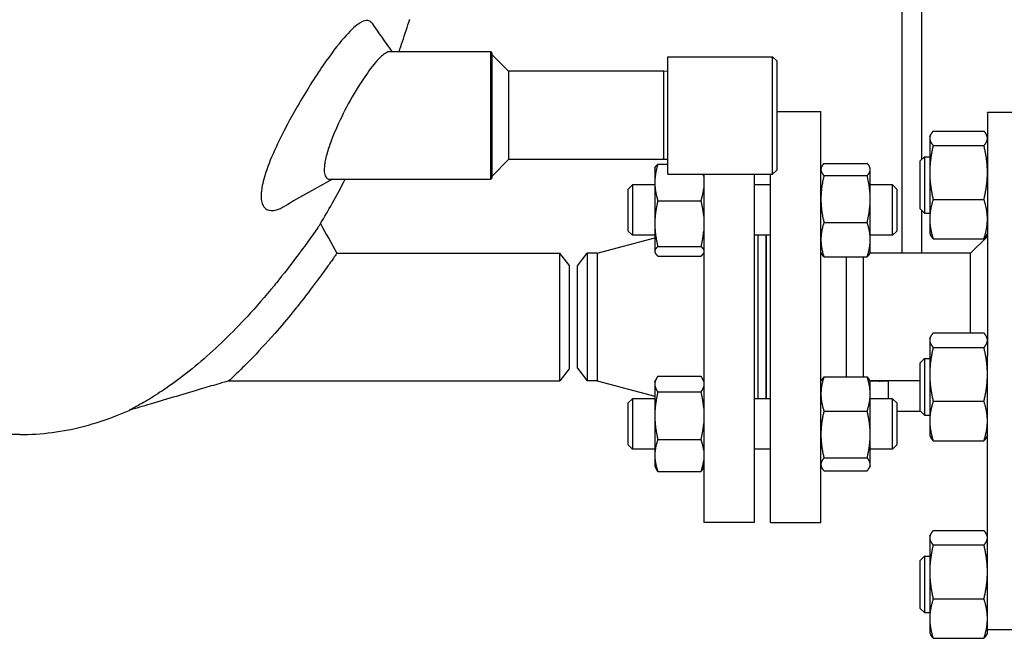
# Model space of a CAD drawing. Header units: inches. Extents: x 24 to 1128, y -58 to 748.
# Tile 500 of 656: x 733 to 748, y 173 to 182. Entities that reach past the tile are written whole.
import ezdxf

# ---------------------------------------------------------------- set-up
doc = ezdxf.new("R2010")
doc.units = ezdxf.units.IN
doc.header["$LTSCALE"] = 32
doc.header["$MEASUREMENT"] = 0
doc.layers.add('Visible (ANSI)', color=7, linetype='Continuous', lineweight=30)

msp = doc.modelspace()

# ---------------------------------------------------------------- linework, layer by layer
at = {"layer": 'Visible (ANSI)'}
for p, q in [((746.54563, 190.54384), (746.54563, 178.49617)), ((746.84563, 179.89441), (746.84563, 190.54384)), ((738.92002, 181.49617), (740.42124, 181.49617)), ((740.42124, 179.59617), (740.42124, 181.49617)), ((740.43687, 181.48054), (740.42124, 181.49617)), ((740.43687, 181.48054), (740.43687, 179.61179)), ((740.68687, 181.20367), (740.43687, 181.45367)), ((743.06187, 179.67117), (743.06187, 181.42117)), ((743.06187, 181.42117), (744.61937, 181.42117)), ((744.61937, 179.67117), (744.61937, 181.42117)), ((744.68187, 181.35867), (744.61937, 181.42117)), ((744.68187, 181.35867), (744.68187, 179.73367)), ((742.99937, 181.20367), (740.68687, 181.20367)), ((740.68687, 181.20367), (740.68687, 179.88867)), ((742.99937, 179.88867), (742.99937, 181.20367)), ((743.06187, 181.20203), (742.99937, 181.20367)), ((744.68187, 180.60617), (745.34063, 180.60617)), ((745.34063, 174.48617), (745.34063, 180.60617)), ((747.82063, 180.58652), (747.82063, 180.59065)), ((748.82063, 180.59065), (747.82063, 180.59065)), ((747.82063, 180.58652), (747.82063, 176.96614)), ((746.96163, 180.23093), (746.97346, 180.25629)), ((747.0135, 180.31387), (747.76877, 180.31387)), ((747.82063, 180.23093), (747.80881, 180.25629)), ((746.96163, 180.23093), (746.96163, 180.20643)), ((746.96163, 180.20643), (746.96163, 179.69802)), ((747.0135, 180.09899), (747.76877, 180.09899)), ((740.68687, 179.88867), (740.43687, 179.63867)), ((742.99937, 179.88867), (740.68687, 179.88867)), ((742.91172, 179.82031), (743.06187, 179.82031)), ((743.06187, 179.89031), (742.99937, 179.88867)), ((745.38572, 179.83322), (746.02955, 179.83322)), ((746.82063, 179.86943), (746.88313, 179.93193)), ((746.82063, 179.15443), (746.82063, 179.86943)), ((746.88313, 179.93193), (746.88313, 179.09193)), ((746.88313, 179.93193), (746.96163, 179.93193)), ((742.86663, 179.76216), (742.87228, 179.77428)), ((742.86663, 179.76216), (742.86663, 179.54877)), ((743.06187, 179.67117), (744.61937, 179.67117)), ((743.59563, 179.67117), (743.59563, 174.48617)), ((744.34563, 179.67117), (744.34563, 174.48617)), ((744.59063, 174.48617), (744.59063, 179.67117)), ((744.68187, 179.73367), (744.61937, 179.67117)), ((745.34063, 179.76216), (745.35047, 179.78326)), ((746.07463, 179.76216), (746.06479, 179.78326)), ((746.07463, 179.74175), (746.07463, 179.76216)), ((746.07463, 179.30225), (746.07463, 179.74175)), ((746.96163, 179.69802), (746.96163, 179.00352)), ((738.03107, 179.59617), (740.42124, 179.59617)), ((740.43687, 179.61179), (740.42124, 179.59617)), ((742.86663, 179.54877), (742.86663, 178.93566)), ((745.38572, 179.65028), (746.02955, 179.65028)), ((742.47063, 179.44966), (742.53313, 179.51216)), ((742.47063, 178.82466), (742.47063, 179.44966)), ((742.53313, 179.51216), (742.53313, 178.76216)), ((742.86663, 179.51216), (742.53313, 179.51216)), ((744.59063, 179.51216), (744.34563, 179.51216)), ((746.40813, 179.51216), (746.07463, 179.51216)), ((746.40813, 178.76216), (746.40813, 179.51216)), ((746.47063, 179.44966), (746.40813, 179.51216)), ((746.47063, 179.44966), (746.47063, 178.82466)), ((742.91172, 179.27723), (743.55555, 179.27723)), ((746.07463, 178.69766), (746.07463, 179.30225)), ((747.0135, 179.29705), (747.76877, 179.29705)), ((746.82063, 179.15443), (746.88313, 179.09193)), ((746.84563, 178.49617), (746.84563, 179.12943)), ((746.88313, 179.09193), (746.96163, 179.09193)), ((742.86663, 178.93566), (742.86663, 178.52405)), ((745.38572, 178.95422), (746.02955, 178.95422)), ((746.96163, 179.00352), (746.96163, 178.79293)), ((742.47063, 178.82466), (742.53313, 178.76216)), ((746.47063, 178.82466), (746.40813, 178.76216)), ((746.96163, 178.79293), (746.97346, 178.76756)), ((747.82063, 178.79293), (747.80881, 178.76756)), ((742.00786, 178.49617), (742.86663, 178.72604)), ((742.86663, 178.76216), (742.53313, 178.76216)), ((744.59063, 178.76216), (744.34563, 178.76216)), ((744.40563, 176.33018), (744.40563, 178.76216)), ((744.52563, 176.33018), (744.52563, 178.76216)), ((744.53063, 176.33018), (744.53063, 178.76216)), ((746.40813, 178.76216), (746.07463, 178.76216)), ((746.07463, 178.51216), (746.07463, 178.69766)), ((747.0135, 178.70999), (747.76877, 178.70999)), ((747.57063, 178.49617), (747.82063, 178.74617)), ((738.13048, 178.49617), (741.45251, 178.49617)), ((741.45251, 176.59617), (741.45251, 178.49617)), ((741.59063, 178.31617), (741.45251, 178.49617)), ((741.71563, 178.30867), (741.85951, 178.49617)), ((742.00786, 178.49617), (741.85951, 178.49617)), ((741.85951, 178.49617), (741.85951, 176.59617)), ((742.00786, 178.49617), (742.00786, 176.59617)), ((742.86663, 178.52405), (742.86663, 178.51216)), ((742.86663, 178.51216), (742.87228, 178.50004)), ((742.91172, 178.59408), (743.55555, 178.59408)), ((743.59563, 178.50144), (743.59498, 178.50004)), ((745.34063, 178.51216), (745.35047, 178.49106)), ((746.07463, 178.51216), (746.06479, 178.49106)), ((747.57063, 178.49617), (746.06718, 178.49617)), ((747.57063, 177.30866), (747.57063, 178.49617)), ((742.91172, 178.45401), (743.55555, 178.45401)), ((745.38572, 178.4411), (746.02955, 178.4411)), ((745.72063, 176.6533), (745.72063, 178.4411)), ((745.97063, 178.4411), (745.97063, 177.28648)), ((741.59063, 178.31617), (741.59063, 176.77617)), ((741.71563, 176.78367), (741.71563, 178.30867)), ((745.97063, 177.28648), (745.97063, 176.6533)), ((746.96163, 177.22572), (746.97346, 177.25109)), ((746.96163, 177.22572), (746.96163, 177.20122)), ((746.96163, 177.20122), (746.96163, 176.69281)), ((747.0135, 177.30866), (747.76877, 177.30866)), ((747.82063, 177.22572), (747.80881, 177.25109)), ((747.0135, 177.09378), (747.76877, 177.09378)), ((746.82063, 176.86422), (746.88313, 176.92672)), ((746.88313, 176.92672), (746.88313, 176.08672)), ((746.88313, 176.92672), (746.96163, 176.92672)), ((747.82063, 176.16826), (747.82063, 176.96614)), ((741.59063, 176.77617), (741.45251, 176.59617)), ((741.71563, 176.78367), (741.85951, 176.59617)), ((746.82063, 176.14922), (746.82063, 176.86422)), ((736.52174, 176.59617), (741.45251, 176.59617)), ((742.00786, 176.59617), (741.85951, 176.59617)), ((742.00786, 176.59617), (742.86663, 176.3663)), ((742.86663, 176.58018), (742.88307, 176.61543)), ((742.91172, 176.66314), (743.55555, 176.66314)), ((743.59563, 176.5909), (743.58419, 176.61543)), ((745.34063, 176.58018), (745.35137, 176.60319)), ((745.38572, 176.6533), (746.02955, 176.6533)), ((746.07463, 176.58018), (746.0639, 176.60319)), ((746.82063, 176.59617), (746.06718, 176.59617)), ((746.07063, 176.59617), (746.07063, 176.59376)), ((746.07063, 176.59376), (746.2019, 176.59376)), ((746.24563, 176.59006), (746.21863, 176.59006)), ((746.26237, 176.59376), (746.34563, 176.59376)), ((746.34563, 176.33018), (746.34563, 176.59617)), ((746.96163, 176.69281), (746.96163, 175.99831)), ((742.86663, 176.58018), (742.86663, 176.54681)), ((742.86663, 176.54681), (742.86663, 176.07649)), ((746.07463, 176.39955), (746.07463, 176.58018)), ((742.47063, 176.26768), (742.53313, 176.33018)), ((742.53313, 176.33018), (742.53313, 175.58018)), ((742.86663, 176.33018), (742.53313, 176.33018)), ((742.91172, 176.43047), (743.55555, 176.43047)), ((744.59063, 176.33018), (744.34563, 176.33018)), ((746.07463, 175.79675), (746.07463, 176.39955)), ((746.40813, 176.33018), (746.07463, 176.33018)), ((746.40813, 175.58018), (746.40813, 176.33018)), ((746.47063, 176.26768), (746.40813, 176.33018)), ((742.47063, 175.64268), (742.47063, 176.26768)), ((746.47063, 176.26768), (746.47063, 175.64268)), ((746.82063, 176.14922), (746.88313, 176.08672)), ((747.0135, 176.29184), (747.76877, 176.29184)), ((747.82063, 173.18332), (747.82063, 176.16826)), ((742.86663, 176.07649), (742.86663, 175.48486)), ((745.38572, 176.14581), (746.02955, 176.14581)), ((746.8311, 176.13876), (746.47063, 176.13876)), ((746.88313, 176.08672), (746.96163, 176.08672)), ((746.96163, 175.99831), (746.96163, 175.78772)), ((733.40563, 175.79617), (731.96578, 175.79617)), ((742.91172, 175.72251), (743.55555, 175.72251)), ((746.07463, 175.35238), (746.07463, 175.79675)), ((746.96163, 175.78772), (746.97346, 175.76236)), ((747.82063, 175.78772), (747.80881, 175.76236)), ((742.47063, 175.64268), (742.53313, 175.58018)), ((742.86663, 175.58018), (742.53313, 175.58018)), ((744.59063, 175.58018), (744.34563, 175.58018)), ((746.40813, 175.58018), (746.07463, 175.58018)), ((746.47063, 175.64268), (746.40813, 175.58018)), ((747.0135, 175.70478), (747.76877, 175.70478)), ((742.86663, 175.48486), (742.86663, 175.33018)), ((745.38572, 175.44769), (746.02955, 175.44769)), ((742.86663, 175.33018), (742.88307, 175.29492)), ((743.59563, 175.31946), (743.58419, 175.29492)), ((745.34063, 175.33018), (745.35137, 175.30716)), ((746.07463, 175.33018), (746.0639, 175.30716)), ((746.07463, 175.33018), (746.07463, 175.35238)), ((742.91172, 175.24722), (743.55555, 175.24722)), ((745.38572, 175.25706), (746.02955, 175.25706)), ((744.34563, 174.48617), (743.59563, 174.48617)), ((744.59063, 174.48617), (745.34063, 174.48617)), ((746.96163, 174.28416), (746.97346, 174.30952)), ((746.96163, 174.28416), (746.96163, 174.25966)), ((746.96163, 174.25966), (746.96163, 173.75125)), ((747.0135, 174.3671), (747.76877, 174.3671)), ((747.82063, 174.28416), (747.80881, 174.30952)), ((747.0135, 174.15222), (747.76877, 174.15222)), ((746.82063, 173.92266), (746.88313, 173.98516)), ((746.88313, 173.98516), (746.88313, 173.14516)), ((746.88313, 173.98516), (746.96163, 173.98516)), ((746.82063, 173.20766), (746.82063, 173.92266)), ((746.96163, 173.75125), (746.96163, 173.05675)), ((747.0135, 173.35028), (747.76877, 173.35028)), ((746.82063, 173.20766), (746.88313, 173.14516)), ((746.88313, 173.14516), (746.96163, 173.14516)), ((747.82063, 172.94724), (747.82063, 173.18332)), ((746.96163, 173.05675), (746.96163, 172.84616)), ((747.82063, 172.84616), (747.82063, 172.94724)), ((746.96163, 172.84616), (746.97346, 172.82079)), ((747.82063, 172.84616), (747.80881, 172.82079)), ((748.82063, 172.89043), (747.82063, 172.89043)), ((747.0135, 172.76322), (747.76877, 172.76322))]:
    msp.add_line(p, q, dxfattribs=at)
for centre, start_param, end_param in [((746.21863, 176.61428), 0.84455714, 1.57079633), ((746.24563, 176.61428), 1.57079633, 2.29703552)]:
    msp.add_ellipse(centre, major_axis=(-0.0315, 0), ratio=0.76910298, start_param=start_param, end_param=end_param, dxfattribs=at)
for points, knots in [([(738.49447, 181.9352), (738.48222, 181.92851), (738.46949, 181.92058), (738.39233, 181.86726), (738.3185, 181.79572), (738.14146, 181.59246), (738.03628, 181.45288), (737.80047, 181.11031), (737.66887, 180.90126), (737.43712, 180.49998), (737.33502, 180.30965), (737.18391, 179.99082), (737.1283, 179.86008), (737.05236, 179.64221), (737.02762, 179.5529), (737.00939, 179.44724), (737.00608, 179.42203), (737.00282, 179.38332), (737.00208, 179.36902), (737.00163, 179.34268), (737.00184, 179.33058), (737.00332, 179.3039), (737.00487, 179.28969), (737.01189, 179.24834), (737.01975, 179.22435), (737.04478, 179.17792), (737.06401, 179.15878), (737.12559, 179.12687), (737.17442, 179.12599), (737.26837, 179.15234), (737.3099, 179.17096), (737.35354, 179.19658)], [0.86335203, 0.86335203, 0.86335203, 0.86335203, 1.14491927, 1.14491927, 2.51064076, 2.51064076, 4.14557022, 4.14557022, 6.05940486, 6.05940486, 7.6794995, 7.6794995, 8.85307641, 8.85307641, 9.78494384, 9.78494384, 10.09656497, 10.09656497, 10.29056056, 10.29056056, 10.46838299, 10.46838299, 10.69928088, 10.69928088, 11.18444846, 11.18444846, 11.82805016, 11.82805016, 12.87879798, 12.87879798, 13.60570538, 13.60570538, 13.60570538, 13.60570538]), ([(738.62061, 181.9513), (738.61207, 181.95613), (738.60276, 181.95925), (738.59271, 181.96068), (738.56502, 181.96461), (738.53202, 181.95571), (738.49447, 181.9352)], [24.16231234, 24.16231234, 24.16231234, 24.16231234, 24.47569364, 24.47569364, 24.47569364, 25.33904567, 25.33904567, 25.33904567, 25.33904567]), ([(739.05645, 181.49617), (739.07356, 181.54585), (739.09047, 181.59575), (739.14391, 181.75583), (739.17971, 181.86685), (739.2146, 181.97887)], [7.2509366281, 7.2509366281, 7.2509366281, 7.2509366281, 7.265335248, 7.265335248, 7.2969242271, 7.2969242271, 7.2969242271, 7.2969242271]), ([(738.81549, 181.44535), (738.78747, 181.42266), (738.75706, 181.39289), (738.66576, 181.29127), (738.60116, 181.20574), (738.4571, 180.99173), (738.37723, 180.85906), (738.23324, 180.59353), (738.1685, 180.4626), (738.06886, 180.23342), (738.03088, 180.13512), (737.97951, 179.97356), (737.96277, 179.90845), (737.94866, 179.82689), (737.94572, 179.80455), (737.94278, 179.76955), (737.94214, 179.75612), (737.94198, 179.73108), (737.94242, 179.71945), (737.94472, 179.6935), (737.94705, 179.67991), (737.95798, 179.6398), (737.97072, 179.62009), (738.00021, 179.6002), (738.01473, 179.59617), (738.03107, 179.59617)], [1.0627492, 1.0627492, 1.0627492, 1.0627492, 1.64036993, 1.64036993, 2.7000375, 2.7000375, 3.93144941, 3.93144941, 5.02521492, 5.02521492, 5.87605571, 5.87605571, 6.5285786, 6.5285786, 6.79569866, 6.79569866, 6.97668958, 6.97668958, 7.15283969, 7.15283969, 7.39635371, 7.39635371, 7.95996463, 7.95996463, 8.36568138, 8.36568138, 8.36568138, 8.36568138]), ([(738.92002, 181.49617), (738.90229, 181.49617), (738.88171, 181.48919), (738.84506, 181.4678), (738.83062, 181.45761), (738.81549, 181.44535)], [16.48877564, 16.48877564, 16.48877564, 16.48877564, 17.014598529, 17.014598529, 17.326531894, 17.326531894, 17.326531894, 17.326531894]), ([(737.88637, 178.93584), (737.94533, 179.03396), (738.00326, 179.13394), (738.126, 179.35349), (738.19046, 179.47367), (738.2535, 179.59617)], [6.9772203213, 6.9772203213, 6.9772203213, 6.9772203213, 7.0128876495, 7.0128876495, 7.0541574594, 7.0541574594, 7.0541574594, 7.0541574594]), ([(737.88637, 178.93584), (737.88637, 178.93584), (737.8863, 178.93573), (737.88577, 178.93496), (737.88482, 178.93358), (737.88077, 178.92769), (737.87665, 178.9217), (737.8642, 178.90368), (737.85525, 178.89073), (737.82223, 178.84319), (737.79223, 178.80025), (737.71278, 178.6883), (737.66173, 178.61731), (737.60377, 178.53866)], [25.28781271, 25.28781271, 25.28781271, 25.28781271, 25.36222984, 25.36222984, 25.57270578, 25.57270578, 25.92767405, 25.92767405, 26.35145729, 26.35145729, 27.19354897, 27.19354897, 28.15853636, 28.15853636, 28.15853636, 28.15853636]), ([(737.60377, 178.53866), (737.59278, 178.52374), (737.58153, 178.50854), (737.57005, 178.49309), (737.48066, 178.37283), (737.37795, 178.23883), (737.24262, 178.07077), (737.21848, 178.04109), (737.194, 178.01127)], [28.15853636, 28.15853636, 28.15853636, 28.15853636, 28.34163803, 28.34163803, 28.34163803, 29.76699268, 29.76699268, 30.07064608, 30.07064608, 30.07064608, 30.07064608]), ([(738.13048, 178.49617), (738.13048, 178.49617), (738.13048, 178.49617), (738.13042, 178.49608), (738.12988, 178.4953), (738.12736, 178.49167), (738.12486, 178.48806), (738.11276, 178.47062), (738.09825, 178.44973), (738.05461, 178.38746), (738.02358, 178.34346), (737.94008, 178.22686), (737.88484, 178.15083), (737.82394, 178.06908)], [15.57288469, 15.57288469, 15.57288469, 15.57288469, 15.58267383, 15.58267383, 15.74583363, 15.74583363, 15.98165305, 15.98165305, 16.56102011, 16.56102011, 17.25470942, 17.25470942, 18.13336617, 18.13336617, 18.13336617, 18.13336617]), ([(737.82394, 178.06908), (737.74619, 177.96469), (737.6595, 177.85141), (737.53992, 177.70089), (737.51086, 177.66474), (737.48148, 177.62858)], [18.13336617, 18.13336617, 18.13336617, 18.13336617, 19.25536711, 19.25536711, 19.60797911, 19.60797911, 19.60797911, 19.60797911]), ([(737.194, 178.01127), (737.06819, 177.8582), (736.93323, 177.70204), (736.57384, 177.31315), (736.34076, 177.0862), (735.86658, 176.68085), (735.64113, 176.51859), (735.3765, 176.34803), (735.29362, 176.29832), (735.16515, 176.22532), (735.11348, 176.19769), (735.06037, 176.16995), (735.04687, 176.16305), (735.0376, 176.15833), (735.03605, 176.15754), (735.03453, 176.15677), (735.03418, 176.15659), (735.03403, 176.15651), (735.03401, 176.1565), (735.03401, 176.1565)], [1.72900805, 1.72900805, 1.72900805, 1.72900805, 3.28877926, 3.28877926, 5.72878536, 5.72878536, 8.26886017, 8.26886017, 9.4658451, 9.4658451, 10.45038863, 10.45038863, 10.97715866, 10.97715866, 11.13610264, 11.13610264, 11.23205414, 11.23205414, 11.2579288, 11.2579288, 11.2579288, 11.2579288]), ([(737.48148, 177.62858), (737.39085, 177.51717), (737.29706, 177.40584), (737.07447, 177.15203), (736.94972, 177.01834), (736.77776, 176.84218), (736.71668, 176.78169), (736.61877, 176.68689), (736.57997, 176.65035), (736.54217, 176.61507), (736.53309, 176.60666), (736.52533, 176.59948), (736.52368, 176.59796), (736.52207, 176.59647), (736.52174, 176.59617), (736.52174, 176.59617)], [1.47461293, 1.47461293, 1.47461293, 1.47461293, 2.56156061, 2.56156061, 4.07193041, 4.07193041, 4.97837841, 4.97837841, 5.78855717, 5.78855717, 6.17561623, 6.17561623, 6.34088397, 6.34088397, 6.45343416, 6.45343416, 6.45343416, 6.45343416]), ([(736.52174, 176.59617), (736.52162, 176.59613), (736.52146, 176.59609), (736.5211, 176.59598), (736.5209, 176.59592), (736.52045, 176.59579), (736.5202, 176.59572), (736.51952, 176.59552), (736.51907, 176.59539), (736.51755, 176.59494), (736.51647, 176.59463), (736.51218, 176.59337), (736.50897, 176.59243), (736.49611, 176.58866), (736.48647, 176.58583), (736.4479, 176.57452), (736.41898, 176.56602), (736.30328, 176.53198), (736.21651, 176.50636), (735.86956, 176.40368), (735.6095, 176.3262), (735.24421, 176.21823), (735.13911, 176.18727), (735.03401, 176.1565)], [0, 0, 0, 0, 0.00200815, 0.00200815, 0.00382698, 0.00382698, 0.0058643, 0.0058643, 0.00944926, 0.00944926, 0.01797059, 0.01797059, 0.04350561, 0.04350561, 0.12009243, 0.12009243, 0.34985463, 0.34985463, 1.03917033, 1.03917033, 3.10701346, 3.10701346, 3.94177252, 3.94177252, 3.94177252, 3.94177252]), ([(733.40563, 175.79617), (733.56743, 175.79617), (733.72923, 175.80667), (734.05096, 175.84836), (734.21089, 175.87957), (734.52725, 175.96193), (734.68369, 176.01309), (734.90364, 176.09958), (734.96905, 176.1272), (735.03401, 176.1565)], [6.283185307, 6.283185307, 6.283185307, 6.283185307, 6.347905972, 6.347905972, 6.412626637, 6.412626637, 6.477347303, 6.477347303, 6.505000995, 6.505000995, 6.505000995, 6.505000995])]:
    msp.add_open_spline(points, degree=3, knots=knots, dxfattribs=at)
for points in [[(738.65006, 181.92361), (738.6416, 181.93579), (738.63176, 181.945), (738.62061, 181.9513)], [(738.65006, 181.92361), (738.74965, 181.78038), (738.84944, 181.63791), (738.94926, 181.49617)], [(738.06466, 179.59617), (737.82368, 179.47147), (737.58709, 179.33372), (737.35356, 179.19658)], [(737.88637, 178.93584), (737.96773, 178.78928), (738.04912, 178.64273), (738.13048, 178.49617)]]:
    msp.add_open_spline(points, degree=3, dxfattribs=at)
for points, weights in [([(747.0135, 180.31387), (746.96163, 180.25629), (746.96163, 180.20643)], [1, 1.0379548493, 1]), ([(747.82063, 180.20643), (747.82063, 180.25629), (747.76877, 180.31387)], [1, 1.0379548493, 1]), ([(746.96163, 180.20643), (746.96163, 180.15656), (747.0135, 180.09899)], [1, 1.0379548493, 1]), ([(747.76877, 180.09899), (747.82063, 180.15656), (747.82063, 180.20643)], [1, 1.0379548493, 1]), ([(747.0135, 180.09899), (746.96163, 179.88411), (746.96163, 179.69802)], [1, 1.0379548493, 1]), ([(747.82063, 179.69802), (747.82063, 179.88411), (747.76877, 180.09899)], [1, 1.0379548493, 1]), ([(742.91172, 179.82031), (742.86663, 179.67479), (742.86663, 179.54877)], [1, 1.0379548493, 1]), ([(742.87228, 179.77428), (742.88235, 179.79586), (742.91172, 179.82031)], [1.0174265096, 1.0244025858, 1]), ([(745.38572, 179.83322), (745.34063, 179.7842), (745.34063, 179.74175)], [1, 1.0379548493, 1]), ([(746.07463, 179.74175), (746.07463, 179.7842), (746.02955, 179.83322)], [1, 1.0379548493, 1]), ([(743.59563, 179.63627), (743.59367, 179.65358), (743.59093, 179.67117)], [1.01693131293, 1.0185833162, 1.0189015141]), ([(745.34063, 179.74175), (745.34063, 179.6993), (745.38572, 179.65028)], [1, 1.0379548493, 1]), ([(746.02955, 179.65028), (746.07463, 179.6993), (746.07463, 179.74175)], [1, 1.0379548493, 1]), ([(746.96163, 179.69802), (746.96163, 179.51193), (747.0135, 179.29705)], [1, 1.0379548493, 1]), ([(747.76877, 179.29705), (747.82063, 179.51193), (747.82063, 179.69802)], [1, 1.0379548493, 1]), ([(742.86663, 179.54877), (742.86663, 179.42275), (742.91172, 179.27723)], [1, 1.0379548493, 1]), ([(745.38572, 179.65028), (745.34063, 179.46377), (745.34063, 179.30225)], [1, 1.0379548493, 1]), ([(746.07463, 179.30225), (746.07463, 179.46377), (746.02955, 179.65028)], [1, 1.0379548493, 1]), ([(743.55555, 179.27723), (743.58586, 179.37509), (743.59563, 179.46128)], [1, 1.02520879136, 1.01693131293]), ([(742.91172, 179.27723), (742.86663, 179.09418), (742.86663, 178.93566)], [1, 1.0379548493, 1]), ([(743.59563, 179.04572), (743.58586, 179.15415), (743.55555, 179.27723)], [1.01693131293, 1.02520879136, 1]), ([(745.34063, 179.30225), (745.34063, 179.14073), (745.38572, 178.95422)], [1, 1.0379548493, 1]), ([(746.02955, 178.95422), (746.07463, 179.14073), (746.07463, 179.30225)], [1, 1.0379548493, 1]), ([(747.0135, 179.29705), (746.96163, 179.13974), (746.96163, 179.00352)], [1, 1.0379548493, 1]), ([(747.82063, 179.00352), (747.82063, 179.13974), (747.76877, 179.29705)], [1, 1.0379548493, 1]), ([(742.86663, 178.93566), (742.86663, 178.77713), (742.91172, 178.59408)], [1, 1.0379548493, 1]), ([(745.38572, 178.95422), (745.34063, 178.81673), (745.34063, 178.69766)], [1, 1.0379548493, 1]), ([(746.07463, 178.69766), (746.07463, 178.81673), (746.02955, 178.95422)], [1, 1.0379548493, 1]), ([(746.96163, 179.00352), (746.96163, 178.86729), (747.0135, 178.70999)], [1, 1.0379548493, 1]), ([(747.76877, 178.70999), (747.82063, 178.86729), (747.82063, 179.00352)], [1, 1.0379548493, 1]), ([(743.55555, 178.59408), (743.58586, 178.71717), (743.59563, 178.8256)], [1, 1.02520879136, 1.01693131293]), ([(745.34063, 178.69766), (745.34063, 178.57859), (745.38572, 178.4411)], [1, 1.0379548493, 1]), ([(746.02955, 178.4411), (746.07463, 178.57859), (746.07463, 178.69766)], [1, 1.0379548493, 1]), ([(747.0135, 178.70999), (746.98615, 178.74034), (746.97346, 178.76756)], [1, 1.01965956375, 1.01895290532]), ([(747.80881, 178.76756), (747.79611, 178.74034), (747.76877, 178.70999)], [1.01895290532, 1.01965956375, 1]), ([(742.91172, 178.59408), (742.86663, 178.55655), (742.86663, 178.52405)], [1, 1.0379548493, 1]), ([(742.86663, 178.52405), (742.86663, 178.49154), (742.91172, 178.45401)], [1, 1.0379548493, 1]), ([(743.59563, 178.54661), (743.58586, 178.56884), (743.55555, 178.59408)], [1.01693131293, 1.02520879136, 1]), ([(743.55555, 178.45401), (743.58586, 178.47925), (743.59563, 178.50148)], [1, 1.02520879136, 1.01693131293]), ([(745.38572, 178.4411), (745.36148, 178.46746), (745.35047, 178.49106)], [1, 1.02005640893, 1.0189160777]), ([(746.06479, 178.49106), (746.05379, 178.46746), (746.02955, 178.4411)], [1.0189160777, 1.02005640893, 1]), ([(747.0135, 177.30866), (746.96163, 177.25109), (746.96163, 177.20122)], [1, 1.0379548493, 1]), ([(746.96163, 177.20122), (746.96163, 177.15136), (747.0135, 177.09378)], [1, 1.0379548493, 1]), ([(747.82063, 177.20122), (747.82063, 177.25109), (747.76877, 177.30866)], [1, 1.0379548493, 1]), ([(747.76877, 177.09378), (747.82063, 177.15136), (747.82063, 177.20122)], [1, 1.0379548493, 1]), ([(747.0135, 177.09378), (746.96163, 176.8789), (746.96163, 176.69281)], [1, 1.0379548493, 1]), ([(747.82063, 176.69281), (747.82063, 176.8789), (747.76877, 177.09378)], [1, 1.0379548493, 1]), ([(742.91172, 176.66314), (742.86663, 176.6008), (742.86663, 176.54681)], [1, 1.0379548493, 1]), ([(743.59563, 176.58429), (743.58586, 176.62122), (743.55555, 176.66314)], [1.01693131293, 1.02520879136, 1]), ([(745.38572, 176.6533), (745.34063, 176.51732), (745.34063, 176.39955)], [1, 1.0379548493, 1]), ([(745.35137, 176.60319), (745.36242, 176.6269), (745.38572, 176.6533)], [1.0189731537, 1.01926212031, 1]), ([(746.02955, 176.6533), (746.05285, 176.6269), (746.0639, 176.60319)], [1, 1.01926212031, 1.0189731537]), ([(746.07463, 176.39955), (746.07463, 176.51732), (746.02955, 176.6533)], [1, 1.0379548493, 1]), ([(746.96163, 176.69281), (746.96163, 176.50672), (747.0135, 176.29184)], [1, 1.0379548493, 1]), ([(747.76877, 176.29184), (747.82063, 176.50672), (747.82063, 176.69281)], [1, 1.0379548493, 1]), ([(742.86663, 176.54681), (742.86663, 176.49281), (742.91172, 176.43047)], [1, 1.0379548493, 1]), ([(743.55555, 176.43047), (743.58586, 176.47239), (743.59563, 176.50932)], [1, 1.02520879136, 1.01693131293]), ([(742.91172, 176.43047), (742.86663, 176.24077), (742.86663, 176.07649)], [1, 1.0379548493, 1]), ([(743.59563, 176.19054), (743.58586, 176.30291), (743.55555, 176.43047)], [1.01693131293, 1.02520879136, 1]), ([(745.34063, 176.39955), (745.34063, 176.28179), (745.38572, 176.14581)], [1, 1.0379548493, 1]), ([(746.02955, 176.14581), (746.07463, 176.28179), (746.07463, 176.39955)], [1, 1.0379548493, 1]), ([(747.0135, 176.29184), (746.96163, 176.13454), (746.96163, 175.99831)], [1, 1.0379548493, 1]), ([(747.82063, 175.99831), (747.82063, 176.13454), (747.76877, 176.29184)], [1, 1.0379548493, 1]), ([(742.86663, 176.07649), (742.86663, 175.9122), (742.91172, 175.72251)], [1, 1.0379548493, 1]), ([(745.38572, 176.14581), (745.34063, 175.95875), (745.34063, 175.79675)], [1, 1.0379548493, 1]), ([(746.07463, 175.79675), (746.07463, 175.95875), (746.02955, 176.14581)], [1, 1.0379548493, 1]), ([(743.55555, 175.72251), (743.58586, 175.85007), (743.59563, 175.96243)], [1, 1.02520879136, 1.01693131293]), ([(746.96163, 175.99831), (746.96163, 175.86208), (747.0135, 175.70478)], [1, 1.0379548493, 1]), ([(747.76877, 175.70478), (747.82063, 175.86208), (747.82063, 175.99831)], [1, 1.0379548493, 1]), ([(742.91172, 175.72251), (742.86663, 175.59515), (742.86663, 175.48486)], [1, 1.0379548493, 1]), ([(743.59563, 175.56143), (743.58586, 175.63687), (743.55555, 175.72251)], [1.01693131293, 1.02520879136, 1]), ([(745.34063, 175.79675), (745.34063, 175.63475), (745.38572, 175.44769)], [1, 1.0379548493, 1]), ([(746.02955, 175.44769), (746.07463, 175.63475), (746.07463, 175.79675)], [1, 1.0379548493, 1]), ([(747.0135, 175.70478), (746.98615, 175.73514), (746.97346, 175.76236)], [1, 1.01965956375, 1.01895290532]), ([(747.80881, 175.76236), (747.79611, 175.73514), (747.76877, 175.70478)], [1.01895290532, 1.01965956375, 1]), ([(742.86663, 175.48486), (742.86663, 175.37457), (742.91172, 175.24722)], [1, 1.0379548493, 1]), ([(745.38572, 175.44769), (745.34063, 175.39661), (745.34063, 175.35238)], [1, 1.0379548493, 1]), ([(746.07463, 175.35238), (746.07463, 175.39661), (746.02955, 175.44769)], [1, 1.0379548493, 1]), ([(742.91172, 175.24722), (742.8937, 175.27213), (742.88307, 175.29492)], [1, 1.01482964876, 1.01807087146]), ([(743.55555, 175.24722), (743.58586, 175.33285), (743.59563, 175.40829)], [1, 1.02520879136, 1.01693131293]), ([(743.58419, 175.29492), (743.57356, 175.27213), (743.55555, 175.24722)], [1.01807087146, 1.01482964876, 1]), ([(745.34063, 175.35238), (745.34063, 175.30814), (745.38572, 175.25706)], [1, 1.0379548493, 1]), ([(746.02955, 175.25706), (746.07463, 175.30814), (746.07463, 175.35238)], [1, 1.0379548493, 1]), ([(747.0135, 174.3671), (746.96163, 174.30952), (746.96163, 174.25966)], [1, 1.0379548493, 1]), ([(746.96163, 174.25966), (746.96163, 174.2098), (747.0135, 174.15222)], [1, 1.0379548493, 1]), ([(747.82063, 174.25966), (747.82063, 174.30952), (747.76877, 174.3671)], [1, 1.0379548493, 1]), ([(747.76877, 174.15222), (747.82063, 174.2098), (747.82063, 174.25966)], [1, 1.0379548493, 1]), ([(747.0135, 174.15222), (746.96163, 173.93734), (746.96163, 173.75125)], [1, 1.0379548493, 1]), ([(747.82063, 173.75125), (747.82063, 173.93734), (747.76877, 174.15222)], [1, 1.0379548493, 1]), ([(746.96163, 173.75125), (746.96163, 173.56516), (747.0135, 173.35028)], [1, 1.0379548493, 1]), ([(747.76877, 173.35028), (747.82063, 173.56516), (747.82063, 173.75125)], [1, 1.0379548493, 1]), ([(747.0135, 173.35028), (746.96163, 173.19298), (746.96163, 173.05675)], [1, 1.0379548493, 1]), ([(747.82063, 173.05675), (747.82063, 173.19298), (747.76877, 173.35028)], [1, 1.0379548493, 1]), ([(746.96163, 173.05675), (746.96163, 172.92052), (747.0135, 172.76322)], [1, 1.0379548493, 1]), ([(747.76877, 172.76322), (747.82063, 172.92052), (747.82063, 173.05675)], [1, 1.0379548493, 1]), ([(747.0135, 172.76322), (746.98615, 172.79358), (746.97346, 172.82079)], [1, 1.01965956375, 1.01895290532]), ([(747.80881, 172.82079), (747.79611, 172.79358), (747.76877, 172.76322)], [1.01895290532, 1.01965956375, 1])]:
    msp.add_rational_spline(points, weights, degree=2, dxfattribs=at)

doc.saveas('drawing.dxf')
